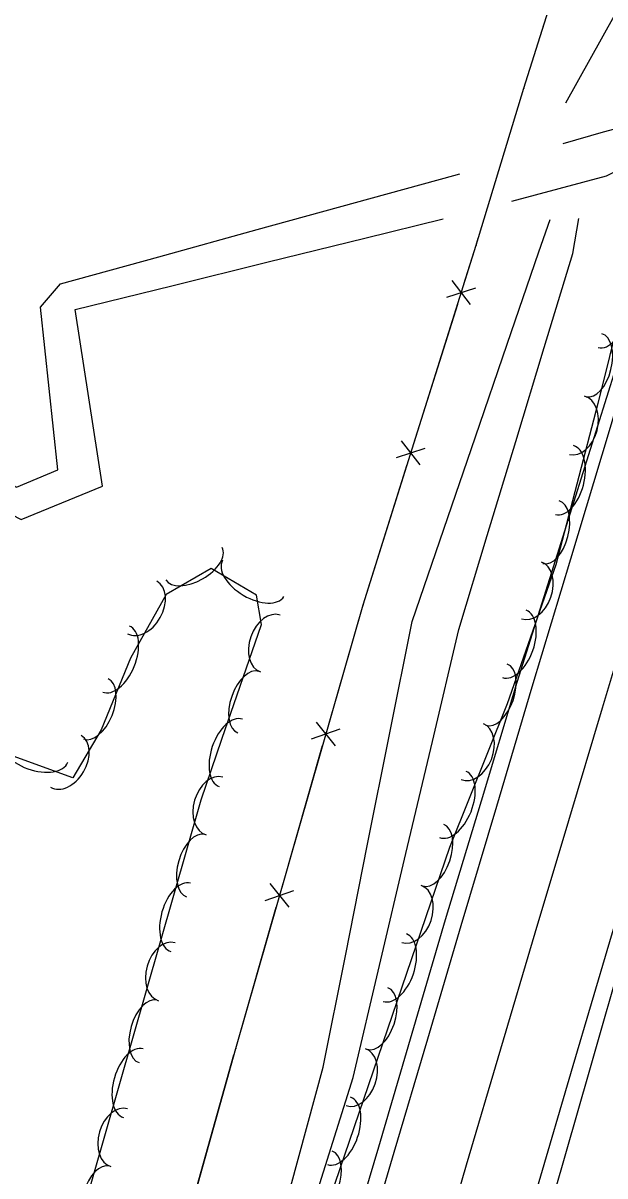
# Model space of a CAD drawing. Extents: x 954793 to 988390, y 1867850 to 1924428.
# Drawn here: x 961045.1 to 961141, y 1906022.6 to 1906212.6 of the extents above; entities that cross this region are included whole.
import ezdxf

# ---------------------------------------------------------------- set-up
doc = ezdxf.new("R2010")
doc.units = 0
for name, color, linetype in [('S_DITCHLINE', 7, 'Continuous'), ('S_EDGE_PAVEMENT', 7, 'Continuous'), ('S_FENCE', 7, 'Continuous'), ('S_MSC_PT_SYM', 7, 'Continuous'), ('S_PAVEMENT_CROWN', 7, 'Continuous'), ('S_SHOULDER', 7, 'Continuous'), ('S_STREAM', 7, 'Continuous'), ('S_TREE', 7, 'Continuous')]:
    doc.layers.add(name, color=color, linetype=linetype)

msp = doc.modelspace()

# ---------------------------------------------------------------- linework, layer by layer
at = {"layer": 'S_DITCHLINE'}
for points in [[(961134.54, 1906199.45), (961142.56, 1906213.86), (961148.7, 1906233.07), (961154.85, 1906252.29), (961160.99, 1906271.5), (961167.14, 1906290.72), (961173.88, 1906310.47), (961180.62, 1906330.23), (961187.37, 1906349.99), (961194.11, 1906369.74), (961199.3, 1906387.21), (961204.5, 1906404.69), (961211.7, 1906424.79)], [(961026.3, 1905778.52), (961030.21, 1905793.2), (961036.17, 1905814.37), (961042.13, 1905835.55), (961048.09, 1905856.73), (961054.05, 1905877.91), (961059.33, 1905898.72), (961064.61, 1905919.53), (961069.89, 1905940.34), (961075.17, 1905961.15), (961081.25, 1905980.58), (961087.33, 1906000.01), (961093.4, 1906019.45), (961099.48, 1906038.88), (961103.84, 1906057.33), (961108.2, 1906075.79), (961112.55, 1906094.24), (961116.91, 1906112.7), (961121.61, 1906128.19), (961126.3, 1906143.67), (961131, 1906159.16), (961135.69, 1906174.65), (961136.69, 1906180.41)], [(961051.67, 1905878.45), (961057.03, 1905899.32), (961062.39, 1905920.2), (961067.75, 1905941.08), (961073.11, 1905961.96), (961078.48, 1905981.62), (961083.84, 1906001.27), (961089.2, 1906020.93), (961094.57, 1906040.58), (961098.23, 1906058.93), (961101.88, 1906077.28), (961105.54, 1906095.63), (961109.2, 1906113.97), (961114.43, 1906129.2), (961119.65, 1906144.44), (961124.88, 1906159.67), (961130.11, 1906174.9), (961131.99, 1906180.24)]]:
    msp.add_lwpolyline(points, dxfattribs=at)
at = {"layer": 'S_EDGE_PAVEMENT'}
for points in [[(961033.98, 1905777.07), (961039.57, 1905797.54), (961045.16, 1905818.01), (961051.12, 1905838.87), (961057.09, 1905859.74), (961063.34, 1905881.06), (961069.6, 1905902.38), (961075.65, 1905922.81), (961081.7, 1905943.24), (961088.11, 1905964.94), (961094.52, 1905986.64), (961100.38, 1906006.59), (961106.24, 1906026.54), (961111.79, 1906045.23), (961117.33, 1906063.91), (961123.17, 1906083.57), (961129.01, 1906103.22), (961135.38, 1906124.34), (961141.76, 1906145.46), (961147.4, 1906164.55), (961153.03, 1906183.65), (961158.98, 1906203.82), (961164.93, 1906223.99)], [(961059.5, 1905778.1), (961063.2, 1905791.46), (961068.57, 1905810.91), (961074.56, 1905832.01), (961080.54, 1905853.11), (961086.72, 1905874.13), (961092.9, 1905895.16), (961099.4, 1905917.45), (961105.91, 1905939.75), (961111.82, 1905959.7), (961117.73, 1905979.65), (961123.75, 1906000.04), (961129.76, 1906020.43), (961135.78, 1906040.84), (961141.8, 1906061.25), (961146.96, 1906078.61), (961152.13, 1906095.97), (961158.23, 1906116.73), (961164.33, 1906137.5), (961170.23, 1906157.3), (961176.13, 1906177.1), (961181.98, 1906196.97), (961187.84, 1906216.84)]]:
    msp.add_lwpolyline(points, dxfattribs=at)
at = {"layer": 'S_FENCE'}
for p, q in [((961127.63, 1906201.88), (961136.16, 1906228.86)), ((961119.78, 1906176.01), (961127.63, 1906201.88)), ((961101.12, 1906116.75), (961119.78, 1906176.01)), ((961114.94, 1906167.46), (961119.71, 1906168.96)), ((961118.85, 1906166.23), (961115.81, 1906170.19)), ((961106.63, 1906141.04), (961111.39, 1906142.55)), ((961110.53, 1906139.81), (961107.49, 1906143.78)), ((961080.13, 1906043.62), (961101.12, 1906116.75)), ((961096.59, 1906093.53), (961093.44, 1906097.42)), ((961092.65, 1906094.66), (961097.38, 1906096.29)), ((961088.95, 1906066.91), (961085.8, 1906070.8)), ((961085.01, 1906068.04), (961089.74, 1906069.67)), ((961058.39, 1905965.89), (961080.13, 1906043.62))]:
    msp.add_line(p, q, dxfattribs=at)
for points in [[(960815.04, 1905577.57), (960839.26, 1905577.7), (960885.56, 1905578.77), (960926.55, 1905578.91), (960956.16, 1905579.8), (960956.58, 1905581.28), (960975.1, 1905665.08), (960987.36, 1905722.36), (961010.79, 1905798.2), (961034.06, 1905881.8), (961058.39, 1905965.89), (961080.13, 1906043.62), (961101.12, 1906116.75), (961119.78, 1906176.01), (961127.63, 1906201.88), (961136.16, 1906228.86), (961155.7, 1906295.71), (961179.56, 1906374.8), (961187.71, 1906406.25)], [(960815.04, 1905577.57), (960839.26, 1905577.7), (960885.56, 1905578.77), (960926.55, 1905578.91), (960956.16, 1905579.8), (960956.58, 1905581.28), (960975.1, 1905665.08), (960987.36, 1905722.36), (961010.79, 1905798.2), (961034.06, 1905881.8), (961058.39, 1905965.89), (961080.13, 1906043.62), (961101.12, 1906116.75), (961119.78, 1906176.01), (961127.63, 1906201.88), (961136.16, 1906228.86), (961155.7, 1906295.71), (961179.56, 1906374.8), (961187.71, 1906406.25)], [(961119.78, 1906176.01), (961120.13, 1906177.15)], [(961117.76, 1906169.58), (961119.78, 1906176.01)], [(961109.44, 1906143.16), (961116.73, 1906166.3)], [(961101.12, 1906116.75), (961108.41, 1906139.89)], [(961095.41, 1906096.85), (961101.12, 1906116.75)], [(961087.77, 1906070.24), (961094.46, 1906093.55)], [(961080.13, 1906043.62), (961086.82, 1906066.94)], [(961073.31, 1906019.23), (961079.84, 1906042.59)]]:
    msp.add_lwpolyline(points, dxfattribs=at)
at = {"layer": 'S_MSC_PT_SYM'}
for points in [[(961127.63, 1906201.88), (961127.63, 1906201.93), (961127.63, 1906201.88), (961127.58, 1906201.88), (961127.63, 1906201.88), (961127.63, 1906201.83), (961127.63, 1906201.88), (961127.68, 1906201.88)], [(961119.78, 1906176.01), (961119.78, 1906176.06), (961119.78, 1906176.01), (961119.73, 1906176.01), (961119.78, 1906176.01), (961119.78, 1906175.96), (961119.78, 1906176.01), (961119.83, 1906176.01)], [(961101.12, 1906116.75), (961101.12, 1906116.8), (961101.12, 1906116.75), (961101.07, 1906116.75), (961101.12, 1906116.75), (961101.12, 1906116.7), (961101.12, 1906116.75), (961101.17, 1906116.75)], [(961080.13, 1906043.62), (961080.13, 1906043.67), (961080.13, 1906043.62), (961080.08, 1906043.62), (961080.13, 1906043.62), (961080.13, 1906043.57), (961080.13, 1906043.62), (961080.18, 1906043.62)]]:
    msp.add_lwpolyline(points, dxfattribs=at)
for points in [[(961127.63, 1906201.88), (961127.59, 1906201.89), (961127.63, 1906201.88), (961127.62, 1906201.83), (961127.63, 1906201.88), (961127.68, 1906201.86), (961127.63, 1906201.88), (961127.65, 1906201.93)], [(961127.63, 1906201.88), (961127.59, 1906201.89), (961127.63, 1906201.88), (961127.62, 1906201.83), (961127.63, 1906201.88), (961127.68, 1906201.86), (961127.63, 1906201.88), (961127.65, 1906201.93)], [(961119.78, 1906176.01), (961119.74, 1906176.02), (961119.78, 1906176.01), (961119.77, 1906175.96), (961119.78, 1906176.01), (961119.83, 1906175.99), (961119.78, 1906176.01), (961119.8, 1906176.06)], [(961119.78, 1906176.01), (961119.74, 1906176.02), (961119.78, 1906176.01), (961119.77, 1906175.96), (961119.78, 1906176.01), (961119.83, 1906175.99), (961119.78, 1906176.01), (961119.8, 1906176.06)], [(961101.12, 1906116.75), (961101.08, 1906116.76), (961101.12, 1906116.75), (961101.11, 1906116.7), (961101.12, 1906116.75), (961101.17, 1906116.73), (961101.12, 1906116.75), (961101.14, 1906116.8)], [(961101.12, 1906116.75), (961101.08, 1906116.76), (961101.12, 1906116.75), (961101.11, 1906116.7), (961101.12, 1906116.75), (961101.17, 1906116.73), (961101.12, 1906116.75), (961101.14, 1906116.8)], [(961080.13, 1906043.62), (961080.08, 1906043.63), (961080.13, 1906043.62), (961080.12, 1906043.57), (961080.13, 1906043.62), (961080.18, 1906043.6), (961080.13, 1906043.62), (961080.14, 1906043.67)], [(961080.13, 1906043.62), (961080.08, 1906043.63), (961080.13, 1906043.62), (961080.12, 1906043.57), (961080.13, 1906043.62), (961080.18, 1906043.6), (961080.13, 1906043.62), (961080.14, 1906043.67)]]:
    msp.add_lwpolyline(points, close=True, dxfattribs=at)
at = {"layer": 'S_PAVEMENT_CROWN'}
msp.add_lwpolyline([(961045.69, 1905774.26), (961051.22, 1905794.41), (961056.75, 1905814.55), (961062.7, 1905835.21), (961068.65, 1905855.87), (961074.92, 1905877.26), (961081.2, 1905898.65), (961087.38, 1905919.53), (961093.56, 1905940.41), (961099.89, 1905961.71), (961106.21, 1905983), (961112.2, 1906003.74), (961118.19, 1906024.47), (961123.86, 1906043.59), (961129.52, 1906062.71), (961135.06, 1906081.23), (961140.6, 1906099.75), (961146.85, 1906120.65), (961153.11, 1906141.55), (961158.92, 1906161.26), (961164.73, 1906180.97), (961170.65, 1906200.78), (961176.57, 1906220.58)], dxfattribs=at)
at = {"layer": 'S_SHOULDER'}
for points in [[(961031.07, 1905777.37), (961036.9, 1905798.12), (961042.73, 1905818.87), (961048.68, 1905839.69), (961054.63, 1905860.51), (961060.82, 1905881.78), (961067.01, 1905903.06), (961072.98, 1905923.51), (961078.96, 1905943.96), (961085.37, 1905965.61), (961091.78, 1905987.26), (961097.76, 1906007.34), (961103.74, 1906027.43), (961109.23, 1906046.17), (961114.72, 1906064.92), (961120.63, 1906084.45), (961126.53, 1906103.99), (961133.18, 1906125.1), (961139.84, 1906146.22), (961145.78, 1906165.15), (961151.72, 1906184.08), (961157.42, 1906204.36), (961163.13, 1906224.65)], [(961061.53, 1905777.01), (961065.54, 1905790.8), (961071.15, 1905810.06), (961077.06, 1905831.05), (961082.97, 1905852.03), (961089.17, 1905873.29), (961095.36, 1905894.55), (961102.08, 1905917.44), (961108.8, 1905940.34), (961114.54, 1905959.62), (961120.29, 1905978.91), (961126.45, 1905999.28), (961132.61, 1906019.66), (961138.5, 1906040.15), (961144.39, 1906060.64), (961149.61, 1906077.91), (961154.83, 1906095.18), (961161.03, 1906115.57), (961167.24, 1906135.95), (961169.91, 1906145.64), (961174.04, 1906161.08), (961178.17, 1906176.52), (961184.44, 1906196.28), (961190.72, 1906216.04)]]:
    msp.add_lwpolyline(points, dxfattribs=at)
at = {"layer": 'S_STREAM'}
for points in [[(961134.14, 1906192.76), (961140.74, 1906194.69), (961151.12, 1906197.42)], [(961125.64, 1906183.27), (961141.27, 1906187.41), (961149.89, 1906191.81)], [(960989.05, 1906135.04), (961003.21, 1906136.02), (961016.04, 1906140.31), (961028.88, 1906144.6), (961044.01, 1906136.15), (961050.8, 1906139.01), (961049.37, 1906152.39), (961047.93, 1906165.78), (961051.25, 1906169.64), (961067.47, 1906174.11), (961083.68, 1906178.57), (961099.9, 1906183.03), (961116.11, 1906187.49), (961117.08, 1906187.77)], [(960986.92, 1906130.93), (961002.92, 1906131.22), (961015.36, 1906135.38), (961027.8, 1906139.54), (961044.77, 1906130.82), (961058.2, 1906136.3), (961055.94, 1906150.86), (961053.67, 1906165.41), (961069.59, 1906169.33), (961085.5, 1906173.25), (961101.42, 1906177.16), (961114.32, 1906180.34)]]:
    msp.add_lwpolyline(points, dxfattribs=at)
at = {"layer": 'S_TREE'}
for points in [[(961164.23, 1906259.17), (961155.47, 1906212.46), (961147.56, 1906181.09), (961139.81, 1906149.93), (961132.9, 1906123.34), (961124.87, 1906100.44), (961115.38, 1906076.78), (961090.96, 1906005.28), (961085.93, 1905987.08), (961079.34, 1905970.19), (961074.66, 1905956.22), (961072.31, 1905947.62), (961070.47, 1905939.07), (961069.79, 1905936.83)], [(961033.73, 1905942.87), (961074.43, 1906084.61), (961077.86, 1906094.6), (961084.37, 1906113.48), (961083.59, 1906118.31), (961076.1, 1906122.73), (961068.68, 1906118.46), (961062.78, 1906107.97), (961057.97, 1906096.16), (961053.3, 1906088.25), (961040.39, 1906092.88), (961016.23, 1906108.11), (960990.75, 1906122.92), (960970.01, 1906132.07), (960959, 1906131.82), (960945.91, 1906130.18), (960930.54, 1906131.11), (960923.3, 1906133.98)]]:
    msp.add_lwpolyline(points, dxfattribs=at)
for centre, major_axis, ratio in [((961141.33, 1906164.83), (1.42, 5.7), 0.55008), ((961139.19, 1906156.22), (1.29, 5.19), 0.540699), ((961136.41, 1906146.32), (1.25, 4.8), 0.685311), ((961134.34, 1906137.29), (1.48, 5.68), 0.55008), ((961132.11, 1906128.71), (1.34, 5.17), 0.540699), ((961073.25, 1906123.53), (4.64, 2.66), 0.540699), ((961083.03, 1906121.1), (5.05, -2.98), 0.55008), ((961128.9, 1906119.12), (1.64, 4.68), 0.685311), ((961064.73, 1906116.3), (2.43, 4.32), 0.685311), ((961085.82, 1906110.37), (-1.62, -4.68), 0.685311), ((961126.08, 1906110.3), (1.94, 5.54), 0.55008), ((961060.42, 1906107.81), (2.21, 5.44), 0.55008), ((961082.21, 1906100.72), (-1.74, -5.05), 0.540699), ((961123.14, 1906101.93), (1.77, 5.04), 0.540699), ((961057.08, 1906099.59), (2.02, 4.95), 0.540699), ((961079.33, 1906092.34), (-1.9, -5.55), 0.55008), ((961119.13, 1906092.54), (1.84, 4.6), 0.685311), ((961046.93, 1906092.78), (5.52, -1.98), 0.55008), ((961052.13, 1906090.95), (2.52, 4.27), 0.685311), ((961076.62, 1906083.6), (-1.37, -4.76), 0.685311), ((961115.93, 1906083.85), (2.18, 5.45), 0.55008), ((961073.53, 1906073.77), (-1.48, -5.14), 0.540699), ((961112.69, 1906075.48), (1.73, 5.06), 0.540699), ((961071.08, 1906065.25), (-1.62, -5.64), 0.55008), ((961109.12, 1906065.81), (1.6, 4.69), 0.685311), ((961106.37, 1906056.96), (1.9, 5.55), 0.55008), ((961068.78, 1906056.28), (-1.37, -4.76), 0.685311), ((961103.51, 1906048.57), (1.73, 5.06), 0.540699), ((961065.68, 1906046.45), (-1.48, -5.14), 0.540699), ((961063.24, 1906037.92), (-1.62, -5.64), 0.55008), ((961099.93, 1906038.91), (1.6, 4.69), 0.685311), ((961097.18, 1906030.06), (1.9, 5.55), 0.55008), ((961060.93, 1906028.95), (-1.37, -4.76), 0.685311), ((961094.32, 1906021.67), (1.73, 5.06), 0.540699), ((961057.84, 1906019.12), (-1.48, -5.14), 0.540699)]:
    msp.add_ellipse(centre, major_axis=major_axis, ratio=ratio, start_param=3.141593, end_param=6.283185, dxfattribs=at)

doc.saveas('drawing.dxf')
